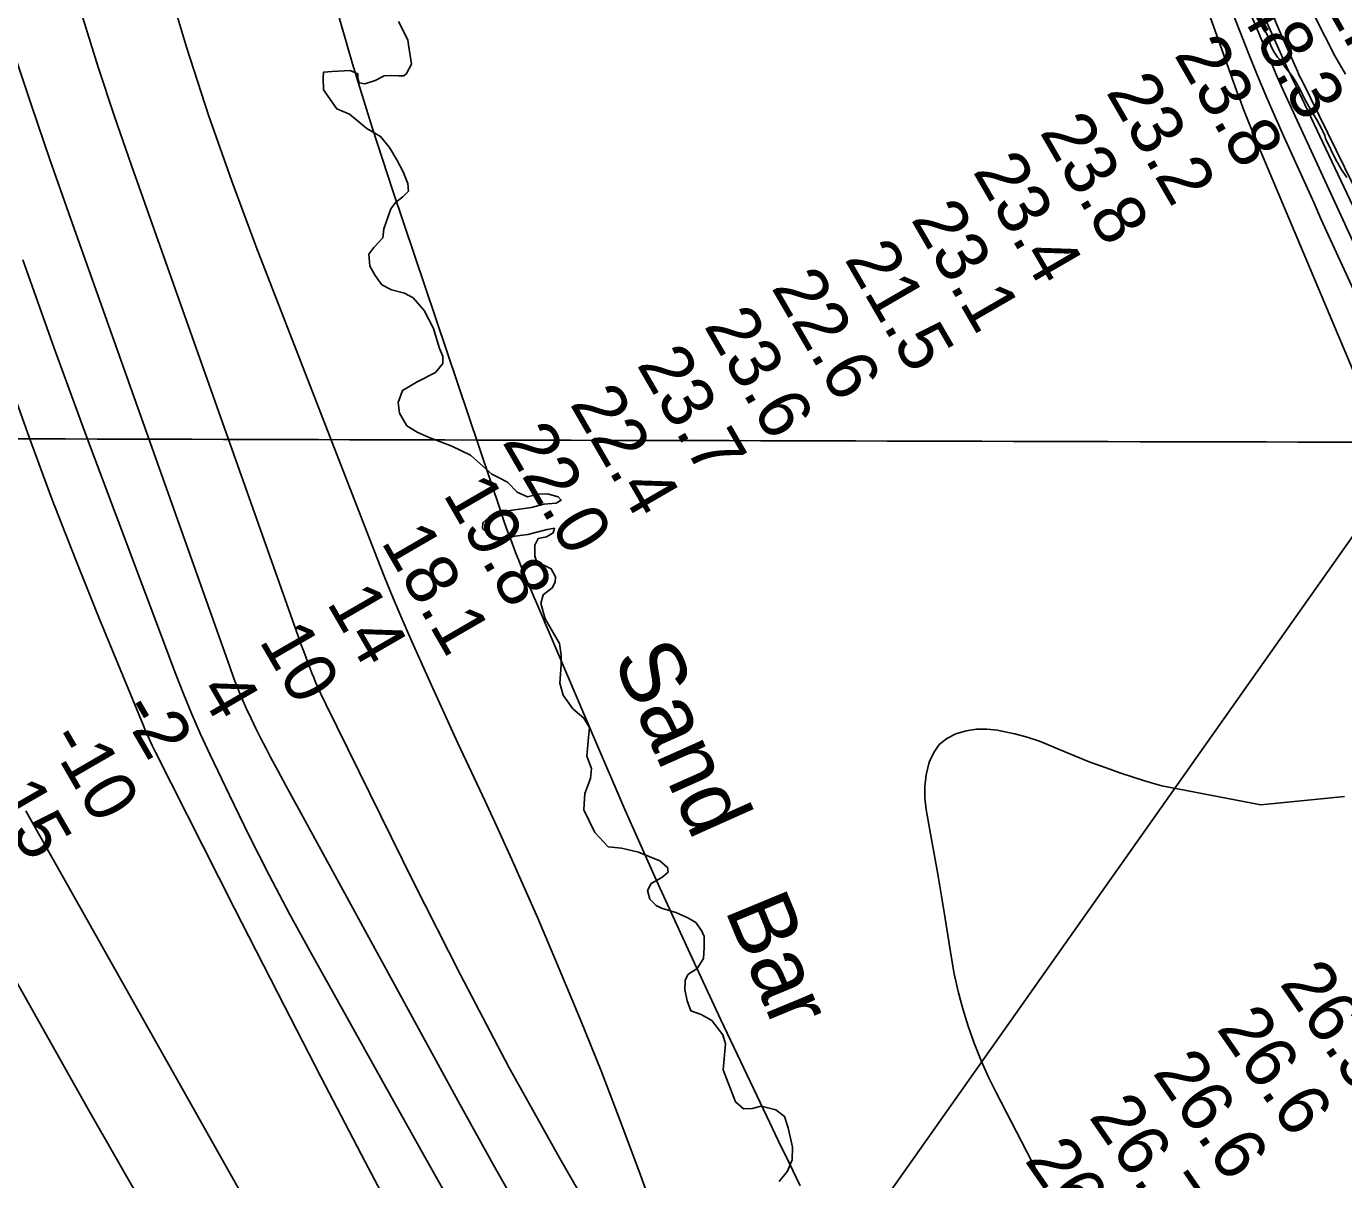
# Model space of a CAD drawing. Extents: x 3172231 to 3210228, y 940198 to 965780.
# Drawn here: x 3190025 to 3191724, y 950801 to 952288 of the extents above; entities that cross this region are included whole.
import ezdxf

# ---------------------------------------------------------------- set-up
doc = ezdxf.new("R2010")
doc.units = 0
for name, color, linetype in [('V-GRID-MAJR', 7, 'Continuous'), ('V-RIVR-EDGE', 7, 'Continuous'), ('V-RIVR-IDEN', 7, 'Continuous'), ('V-RIVR-RANG', 7, 'Continuous'), ('V-SITE-VEGE', 7, 'Continuous'), ('V-TOPO-DPTH', 7, 'Continuous'), ('V-TOPO-MAJR', 7, 'Continuous'), ('V-TOPO-MINR', 7, 'Continuous'), ('V-TOPO-WATR', 7, 'Continuous')]:
    doc.layers.add(name, color=color, linetype=linetype)

msp = doc.modelspace()

# ---------------------------------------------------------------- linework, layer by layer
at = {"layer": 'V-GRID-MAJR'}
msp.add_spline([(3176504.317, 951793.007), (3181720.753, 951778.211), (3186937.193, 951764.175), (3192153.634, 951750.897), (3197370.077, 951738.379), (3202586.522, 951726.618), (3207802.969, 951715.617)], degree=3, dxfattribs=at)
at = {"layer": 'V-RIVR-EDGE'}
for points in [[(3190552.353, 951841.695), (3190561.945, 951853.408), (3190561.968, 951862.536), (3190557.214, 951873.849), (3190549.886, 951898.644), (3190537.772, 951921.712), (3190523.468, 951938.265), (3190512.181, 951943.944), (3190495.674, 951948.332), (3190483.084, 951954.883), (3190474.421, 951967.075), (3190467.495, 951978.829), (3190466.23, 951994.48), (3190472.771, 952003.158), (3190484.538, 952015.3), (3190485.871, 952027.033), (3190494.628, 952052.657), (3190501.169, 952061.335), (3190510.315, 952068.267), (3190517.288, 952075.639), (3190516.443, 952085.639), (3190510.829, 952100.432), (3190502.609, 952116.101), (3190493.085, 952131.773), (3190481.384, 952146.146), (3190463.588, 952156.622), (3190441.465, 952174.934), (3190424.964, 952181.929), (3190408.072, 952206.313), (3190407.241, 952221.963), (3190407.693, 952228.917), (3190418.997, 952229.759), (3190442.473, 952231.005), (3190452.026, 952227.069), (3190452.012, 952221.418), (3190453.736, 952215.328), (3190461.122, 952214.006), (3190474.608, 952218.319), (3190485.924, 952224.377), (3190495.488, 952224.788), (3190505.05, 952224.33), (3190511.57, 952224.314), (3190515.055, 952227.348), (3190521.171, 952239.504), (3190517.32, 952264.29), (3190516.467, 952270.812), (3190504.788, 952294.314)], [(3191006.22, 950812.122), (3191012.341, 950826.451), (3191012.817, 950842.968), (3191007.227, 950867.758), (3191002.483, 950882.549), (3190991.202, 950891.271), (3190972.522, 950895.664), (3190960.778, 950892.65), (3190949.476, 950892.243), (3190939.066, 950901.397), (3190923.52, 950942.73), (3190926.211, 950976.194), (3190922.762, 950987.939), (3190908.898, 951006.229), (3190895.007, 951014.088), (3190881.544, 951018.903), (3190876.794, 951031.52), (3190873.788, 951046.307), (3190874.251, 951058.042), (3190877.747, 951065.423), (3190889.937, 951073.217), (3190897.794, 951086.238), (3190898.699, 951100.58), (3190898.733, 951114.49), (3190895.275, 951122.322), (3190887.911, 951132.773), (3190877.929, 951138.883), (3190862.297, 951145.442), (3190843.619, 951151.139), (3190837.108, 951154.633), (3190828.869, 951162.912), (3190825.854, 951173.786), (3190830.658, 951182.903), (3190844.152, 951190.693), (3190852.428, 951197.628), (3190851.574, 951203.715), (3190841.596, 951211.999), (3190814.24, 951223.368), (3190792.084, 951228.639), (3190775.136, 951230.42), (3190757.794, 951248.719), (3190743.522, 951277.878), (3190744.879, 951299.174), (3190752.315, 951318.282), (3190753.652, 951331.319), (3190747.605, 951346.982), (3190749.838, 951371.319), (3190750.739, 951383.922), (3190743.814, 951396.11), (3190729.5, 951408.317), (3190716.937, 951425.735), (3190712.629, 951441.394), (3190714.426, 951464.862), (3190714.457, 951477.468), (3190712.32, 951492.252), (3190693.708, 951524.03), (3190688.106, 951544.039), (3190691.177, 951555.333), (3190702.935, 951563.997), (3190706.865, 951571.377), (3190706.882, 951578.332), (3190701.692, 951588.777), (3190682.589, 951597.953), (3190680.434, 951605.348), (3190680.468, 951619.257), (3190684.836, 951627.94), (3190695.274, 951630.088), (3190703.98, 951635.282), (3190705.733, 951640.929), (3190696.166, 951639.214), (3190671.373, 951632.755), (3190634.414, 951628.065), (3190621.82, 951632.877), (3190613.146, 951640.723), (3190613.164, 951648.112), (3190621.441, 951655.482), (3190639.28, 951662.392), (3190676.242, 951667.952), (3190691.901, 951672.26), (3190707.987, 951673.524), (3190714.517, 951677.42), (3190710.615, 951681.342), (3190696.715, 951685.288), (3190684.977, 951684.883), (3190671.059, 951681.44), (3190657.599, 951687.558), (3190645.026, 951700.63), (3190633.738, 951706.309), (3190625.055, 951710.677), (3190613.345, 951721.138), (3190597.296, 951735.088), (3190573.418, 951746.883), (3190544.322, 951757.822), (3190528.69, 951764.815), (3190515.236, 951773.108), (3190505.713, 951789.214), (3190504.008, 951803.128), (3190509.698, 951818.763), (3190528.851, 951829.582), (3190552.353, 951841.695)], [(3190995.755, 950798.673), (3191006.22, 950812.122)]]:
    msp.add_lwpolyline(points, dxfattribs=at)
at = {"layer": 'V-RIVR-RANG'}
msp.add_lwpolyline([(3189710.254, 948762.817), (3192054.86, 952083.494)], dxfattribs=at)
at = {"layer": 'V-SITE-VEGE'}
msp.add_lwpolyline([(3191616.026, 952290.738), (3191618.483, 952287.889), (3191624.986, 952277.786), (3191626.343, 952274.261), (3191627.038, 952270.956), (3191627.949, 952267.87), (3191629.761, 952263.247), (3191632.92, 952256.206), (3191638.296, 952248.522), (3191641.195, 952245.456), (3191643.43, 952242.827), (3191647.694, 952235.796), (3191655.065, 952227.026), (3191657.754, 952223.295), (3191662.013, 952216.485), (3191667.858, 952205.713), (3191670.564, 952200.214), (3191672.595, 952195.594), (3191683.378, 952176.471), (3191688.535, 952168.564), (3191695.508, 952155.373), (3191699.34, 952147.232), (3191700.258, 952143.705), (3191714, 952115.332), (3191716.023, 952111.595), (3191720.512, 952104.124), (3191727.906, 952093.144)], dxfattribs=at)
at = {"layer": 'V-TOPO-DPTH'}
for points in [[(3191203.462, 953519.713), (3191337.466, 952931.069), (3191341.533, 952913.771), (3191345.762, 952896.515), (3191350.234, 952879.321), (3191354.869, 952862.167), (3191355.456, 952860.056), (3191360.037, 952844.024), (3191364.775, 952828.04), (3191369.747, 952812.127), (3191374.876, 952796.262), (3191380.178, 952780.452), (3191385.556, 952764.668), (3191391.046, 952748.923), (3191396.611, 952733.203), (3191587.703, 952199.498), (3191590.871, 952190.838), (3191594.118, 952182.209), (3191597.484, 952173.626), (3191600.929, 952165.073), (3191604.903, 952155.399), (3191606.386, 952151.693), (3191607.823, 952147.969), (3191900.391, 951453.803)], [(3190848.147, 950720.164), (3190816.216, 950808.131), (3190791.393, 950874.815), (3190765.849, 950941.215), (3190739.225, 951007.19), (3190711.88, 951072.88), (3190684.116, 951138.072), (3190667.674, 951176.047), (3190650.93, 951213.888), (3190633.735, 951251.525), (3190616.238, 951289.027), (3190598.63, 951326.48), (3190581.173, 951364.003), (3190563.943, 951401.63), (3190546.866, 951439.328), (3190520.106, 951498.878), (3190508.713, 951524.771), (3190497.593, 951550.778), (3190486.882, 951576.956), (3190476.442, 951603.248), (3190321.038, 952003.759), (3190289.47, 952088.514), (3190259.454, 952173.791), (3190231.767, 952259.853), (3190205.631, 952346.437)], [(3190848.147, 950720.164), (3190816.216, 950808.131), (3190791.393, 950874.815), (3190765.849, 950941.215), (3190739.225, 951007.19), (3190711.88, 951072.88), (3190684.116, 951138.072), (3190667.674, 951176.047), (3190650.93, 951213.888), (3190633.735, 951251.525), (3190616.238, 951289.027), (3190598.63, 951326.48), (3190581.173, 951364.003), (3190563.943, 951401.63), (3190546.866, 951439.328), (3190520.106, 951498.878), (3190508.713, 951524.771), (3190497.593, 951550.778), (3190486.882, 951576.956), (3190476.442, 951603.248), (3190321.038, 952003.759), (3190289.47, 952088.514), (3190259.454, 952173.791), (3190231.767, 952259.853), (3190205.631, 952346.437)], [(3190007.873, 952255.665), (3190031.117, 952185.926), (3190054.986, 952116.398), (3190079.271, 952047.012), (3190286.881, 951462.277), (3190291.865, 951448.762), (3190297.066, 951435.334), (3190302.592, 951422.036), (3190308.335, 951408.825), (3190314.371, 951395.744), (3190320.584, 951382.749), (3190327.06, 951369.884), (3190333.712, 951357.105), (3190339.65, 951345.976), (3190349.428, 951327.711), (3190359.241, 951309.464), (3190369.106, 951291.246), (3190379.005, 951273.046), (3190581.392, 950902.213), (3190628.341, 950817.667), (3190676.107, 950733.593)], [(3190007.873, 952255.665), (3190031.117, 952185.926), (3190054.986, 952116.398), (3190079.271, 952047.012), (3190286.881, 951462.277), (3190291.865, 951448.762), (3190297.066, 951435.334), (3190302.592, 951422.036), (3190308.335, 951408.825), (3190314.371, 951395.744), (3190320.584, 951382.749), (3190327.06, 951369.884), (3190333.712, 951357.105), (3190339.65, 951345.976), (3190349.428, 951327.711), (3190359.241, 951309.464), (3190369.106, 951291.246), (3190379.005, 951273.046), (3190581.392, 950902.213), (3190628.341, 950817.667), (3190676.107, 950733.593)], [(3190518.687, 950715.808), (3190461.561, 950824.184), (3190404.86, 950932.779), (3190348.795, 951041.705), (3190293.153, 951150.85), (3190191.258, 951352.181), (3190186.986, 951360.873), (3190182.852, 951369.628), (3190178.924, 951378.478), (3190175.134, 951387.391), (3190118.993, 951523.839), (3190087.901, 951601.275), (3190057.696, 951679.047), (3190028.822, 951757.323), (3190000.834, 951835.934)], [(3190000.834, 951835.934), (3190028.822, 951757.323), (3190057.696, 951679.047), (3190087.901, 951601.275), (3190118.993, 951523.839), (3190175.134, 951387.391), (3190178.924, 951378.478), (3190182.852, 951369.628), (3190186.986, 951360.873), (3190191.258, 951352.181), (3190293.153, 951150.85), (3190348.795, 951041.705), (3190404.86, 950932.779), (3190461.561, 950824.184), (3190518.687, 950715.808)], [(3191724.623, 951295.32), (3191616.628, 951284.324), (3191489.058, 951308.743), (3191477.172, 951312.161), (3191465.354, 951315.83), (3191436.22, 951325.381), (3191415.811, 951332.408), (3191395.555, 951339.834), (3191375.528, 951347.856), (3191355.654, 951356.277), (3191346.997, 951360.097), (3191331.387, 951366.318), (3191315.543, 951371.765), (3191299.345, 951376.049), (3191282.912, 951379.558), (3191277.063, 951380.587), (3191263.469, 951381.891), (3191249.993, 951381.803), (3191236.693, 951379.628), (3191223.511, 951376.062), (3191211.961, 951369.927), (3191202.121, 951362.164), (3191194.845, 951351.957), (3191189.279, 951340.122), (3191188.499, 951337.546), (3191185.193, 951322.895), (3191183.3, 951308.164), (3191183.527, 951293.314), (3191185.168, 951278.384), (3191190.077, 951251.637), (3191195.18, 951223.254), (3191200.145, 951194.847), (3191204.903, 951166.404), (3191209.522, 951137.938), (3191217.221, 951089.381), (3191221.43, 951066.483), (3191226.378, 951043.765), (3191232.432, 951021.316), (3191239.225, 950999.048), (3191247.081, 950977.128), (3191255.608, 950955.491), (3191265.142, 950934.279), (3191275.347, 950913.35), (3191347.516, 950773.773)], [(3190324.831, 950742.494), (3190024.82, 951275.112), (3190024.092, 951276.47)], [(3190024.092, 951276.47), (3190024.82, 951275.112), (3190324.831, 950742.494)], [(3190174.493, 950769.423), (3190104.627, 950891.018), (3189931.004, 951199.113)], [(3190174.493, 950769.423), (3190104.627, 950891.018), (3189931.004, 951199.113)]]:
    msp.add_lwpolyline(points, dxfattribs=at)
at = {"layer": 'V-TOPO-MAJR'}
msp.add_lwpolyline([(3192114.53, 951256.359), (3191665.676, 952203.83), (3191661.814, 952211.406), (3191658.048, 952219.029), (3191654.427, 952226.721), (3191650.903, 952234.46), (3191610.527, 952325.387), (3191587.607, 952378.907), (3191565.646, 952432.803), (3191545.123, 952487.262), (3191525.559, 952542.097), (3191431.846, 952816.197), (3191427.419, 952829.522), (3191423.144, 952842.893), (3191419.1, 952856.337), (3191415.21, 952869.828), (3191347.827, 953111.272)], dxfattribs=at)
at = {"layer": 'V-TOPO-MINR'}
for points in [[(3191725.855, 952226.302), (3191712.424, 952250.329), (3191699.565, 952274.667), (3191687.089, 952299.213), (3191600.785, 952474.11), (3191571.766, 952535.158), (3191543.956, 952596.731), (3191517.963, 952659.093), (3191493.18, 952721.979), (3191447.089, 952844.153), (3191446.299, 952846.36), (3191445.559, 952848.583), (3191444.281, 952853.091), (3191288.416, 953468.514), (3191284.405, 953485.124), (3191280.642, 953501.788), (3191277.252, 953518.532), (3191274.109, 953535.328), (3191268.98, 953564.535), (3191268.634, 953566.773), (3191268.349, 953569.017), (3191268.025, 953573.531), (3191236.306, 954411.243)], [(3191900.391, 951453.803), (3191607.823, 952147.969), (3191606.386, 952151.693), (3191604.903, 952155.399), (3191600.929, 952165.073), (3191597.484, 952173.626), (3191594.118, 952182.209), (3191590.871, 952190.838), (3191587.703, 952199.498), (3191396.611, 952733.203), (3191391.046, 952748.923), (3191385.556, 952764.668), (3191380.178, 952780.452), (3191374.876, 952796.262), (3191369.747, 952812.127), (3191364.775, 952828.04), (3191360.037, 952844.024), (3191355.456, 952860.056), (3191354.869, 952862.167), (3191350.234, 952879.321), (3191345.762, 952896.515), (3191341.533, 952913.771), (3191337.466, 952931.069), (3191203.462, 953519.713)], [(3192117.911, 951304.69), (3191669.946, 952218.075), (3191668.347, 952221.064), (3191666.799, 952224.079), (3191665.327, 952227.132), (3191663.907, 952230.21), (3191647.247, 952267.541), (3191637.795, 952289.408), (3191628.69, 952311.413), (3191620.104, 952333.627), (3191611.865, 952355.979), (3191441.855, 952834.471), (3191439.781, 952840.529), (3191437.803, 952846.615), (3191435.967, 952852.747), (3191434.225, 952858.908), (3191317.694, 953290.213)], [(3192036.889, 951296), (3191694.329, 952039.925), (3191685.37, 952060.365), (3191646.42, 952146.12), (3191634.705, 952172.462), (3191623.268, 952198.922), (3191612.25, 952225.559), (3191601.51, 952252.314), (3191476.069, 952572.083), (3191459.559, 952615.134), (3191443.49, 952658.345), (3191428.082, 952701.797), (3191413.116, 952745.409), (3191405.502, 952768.158), (3191394.926, 952800.592), (3191384.685, 952833.13), (3191374.949, 952865.822), (3191365.549, 952898.617), (3191358.007, 952925.719), (3191345.555, 952972.256), (3191333.726, 953018.944), (3191322.829, 953065.858)], [(3192068.625, 951288.574), (3191643.624, 952210.693), (3191636.742, 952226.173), (3191630.038, 952241.733), (3191561.025, 952405.85), (3191532.072, 952476.836), (3191504.152, 952548.212), (3191477.778, 952620.175), (3191452.436, 952692.529), (3191418.732, 952792.197), (3191411.205, 952815.068), (3191403.927, 952838.016), (3191397.025, 952861.08), (3191390.372, 952884.221), (3191361.172, 952989.002), (3191341.073, 953064.817)], [(3191022.847, 950793.093), (3191008.381, 950822.814), (3190994.034, 950852.593), (3190979.765, 950882.41), (3190920.033, 951007.868), (3190877.99, 951097.63), (3190836.71, 951187.735), (3190796.574, 951278.356), (3190757.2, 951369.32), (3190686.346, 951535.895), (3190682.966, 951543.827), (3190679.578, 951551.757), (3190676.18, 951559.682), (3190672.775, 951567.604), (3190669.404, 951575.54), (3190666.086, 951583.497), (3190662.847, 951591.488), (3190659.661, 951599.499), (3190655.659, 951609.709), (3190650.61, 951622.877), (3190645.69, 951636.092), (3190640.964, 951649.379), (3190636.369, 951662.713), (3190497.269, 952076.192), (3190470.738, 952157.83), (3190445.334, 952239.805), (3190421.624, 952322.286)], [(3190779.123, 950712.914), (3190712.16, 950829.133), (3190647.006, 950946.331), (3190584.563, 951064.996), (3190523.929, 951184.64), (3190410.932, 951414.112), (3190408.186, 951419.769), (3190405.483, 951425.445), (3190402.843, 951431.152), (3190400.246, 951436.878), (3190397.728, 951442.639), (3190395.272, 951448.426), (3190392.91, 951454.252), (3190390.611, 951460.104), (3190388.278, 951466.182), (3190384.894, 951475.105), (3190381.557, 951484.046), (3190378.289, 951493.012), (3190375.069, 951501.996), (3190160.155, 952108.928), (3190138.386, 952172.031), (3190117.306, 952235.358), (3190097.258, 952299.019)], [(3190676.107, 950733.593), (3190628.341, 950817.667), (3190581.392, 950902.213), (3190379.005, 951273.046), (3190369.106, 951291.246), (3190359.241, 951309.464), (3190349.428, 951327.711), (3190339.65, 951345.976), (3190333.712, 951357.105), (3190327.06, 951369.884), (3190320.584, 951382.749), (3190314.371, 951395.744), (3190308.335, 951408.825), (3190302.592, 951422.036), (3190297.066, 951435.334), (3190291.865, 951448.762), (3190286.881, 951462.277), (3190079.271, 952047.012), (3190054.986, 952116.398), (3190031.117, 952185.926), (3190007.873, 952255.665)], [(3190575.853, 950763.734), (3190537.299, 950832.767), (3190498.731, 950901.792), (3190392.222, 951092.351), (3190364.625, 951142.872), (3190337.688, 951193.736), (3190311.744, 951245.112), (3190286.462, 951296.831), (3190261.267, 951349.664), (3190249.414, 951375.366), (3190238.006, 951401.257), (3190227.267, 951427.433), (3190216.975, 951453.799), (3190102.161, 951759.45), (3190060.468, 951873.115), (3190019.959, 951987.189)], [(3190518.687, 950715.808), (3190461.561, 950824.184), (3190404.86, 950932.779), (3190348.795, 951041.705), (3190293.153, 951150.85), (3190191.258, 951352.181), (3190186.986, 951360.873), (3190182.852, 951369.628), (3190178.924, 951378.478), (3190175.134, 951387.391), (3190118.993, 951523.839), (3190087.901, 951601.275), (3190057.696, 951679.047), (3190028.822, 951757.323), (3190000.834, 951835.934)], [(3191347.516, 950773.773), (3191275.347, 950913.35), (3191265.142, 950934.279), (3191255.608, 950955.491), (3191247.081, 950977.128), (3191239.225, 950999.048), (3191232.432, 951021.316), (3191226.378, 951043.765), (3191221.43, 951066.483), (3191217.221, 951089.381), (3191209.522, 951137.938), (3191204.903, 951166.404), (3191200.145, 951194.847), (3191195.18, 951223.254), (3191190.077, 951251.637), (3191185.168, 951278.384), (3191183.527, 951293.314), (3191183.3, 951308.164), (3191185.193, 951322.895), (3191188.499, 951337.546), (3191189.279, 951340.122), (3191194.845, 951351.957), (3191202.121, 951362.164), (3191211.961, 951369.927), (3191223.511, 951376.062), (3191236.693, 951379.628), (3191249.993, 951381.803), (3191263.469, 951381.891), (3191277.063, 951380.587), (3191282.912, 951379.558), (3191299.345, 951376.049), (3191315.543, 951371.765), (3191331.387, 951366.318), (3191346.997, 951360.097), (3191355.654, 951356.277), (3191375.528, 951347.856), (3191395.555, 951339.834), (3191415.811, 951332.408), (3191436.22, 951325.381), (3191465.354, 951315.83), (3191477.172, 951312.161), (3191489.058, 951308.743), (3191616.628, 951284.324), (3191724.623, 951295.32)], [(3190324.831, 950742.494), (3190024.82, 951275.112), (3190024.092, 951276.47)], [(3190174.493, 950769.423), (3190104.627, 950891.018), (3189931.004, 951199.113)]]:
    msp.add_lwpolyline(points, dxfattribs=at)
at = {"layer": 'V-TOPO-WATR'}
msp.add_lwpolyline([(3190848.147, 950720.164), (3190816.216, 950808.131), (3190791.393, 950874.815), (3190765.849, 950941.215), (3190739.225, 951007.19), (3190711.88, 951072.88), (3190684.116, 951138.072), (3190667.674, 951176.047), (3190650.93, 951213.888), (3190633.735, 951251.525), (3190616.238, 951289.027), (3190598.63, 951326.48), (3190581.173, 951364.003), (3190563.943, 951401.63), (3190546.866, 951439.328), (3190520.106, 951498.878), (3190508.713, 951524.771), (3190497.593, 951550.778), (3190486.882, 951576.956), (3190476.442, 951603.248), (3190321.038, 952003.759), (3190289.47, 952088.514), (3190259.454, 952173.791), (3190231.767, 952259.853), (3190205.631, 952346.437)], dxfattribs=at)

# ---------------------------------------------------------------- texts
at = {"layer": 'V-RIVR-IDEN'}
for s, rotation, p in [('Sand', 294.048116, (3190780.282, 951473.138)), ('Bar', 292.430279, (3190925.037, 951149.5))]:
    msp.add_text(s, height=82.9998, rotation=rotation, dxfattribs=at).set_placement(p)
at = {"layer": 'V-RIVR-RANG'}
for s, rotation, p in [('52.4', 299.788326, (3191671.165, 952363.675)), ('48.3', 299.788326, (3191584.504, 952313.777)), ('23.8', 300.074167, (3191504.155, 952251.796)), ('23.2', 300.074167, (3191416.436, 952203.724)), ('23.8', 300.074167, (3191330.832, 952152)), ('23.4', 300.074167, (3191244.566, 952101.418)), ('23.1', 300.074167, (3191164.779, 952039.65)), ('21.5', 300.074167, (3191079.043, 951988.154)), ('22.6', 300.074167, (3190984.715, 951951.495)), ('23.6', 300.074167, (3190897.79, 951902.054)), ('23.7', 300.074167, (3190811.128, 951852.156)), ('22.4', 300.074167, (3190724.863, 951801.573)), ('22.0', 300.074167, (3190637.673, 951752.589)), ('19.8', 300.074167, (3190561.19, 951685.114)), ('18.1', 300.074167, (3190481.27, 951623.575)), ('14', 300.074167, (3190411.265, 951544.915)), ('10', 300.074167, (3190324.074, 951495.93)), ('4', 300.074167, (3190245.608, 951431.879)), ('-2', 300.074167, (3190144.273, 951407.32)), ('-10', 300.074167, (3190050.871, 951369.063)), ('-15', 300.074167, (3189963.813, 951319.85)), ('26.5', 304.692222, (3191640.094, 951053.825)), ('26.6', 304.692222, (3191558.667, 950995.76)), ('26.6', 304.692222, (3191476.34, 950938.996)), ('26.7', 304.692222, (3191394.012, 950882.232)), ('26.0', 304.692222, (3191311.234, 950826.118))]:
    msp.add_text(s, height=67, rotation=rotation, dxfattribs=at).set_placement(p)

doc.saveas('drawing.dxf')
